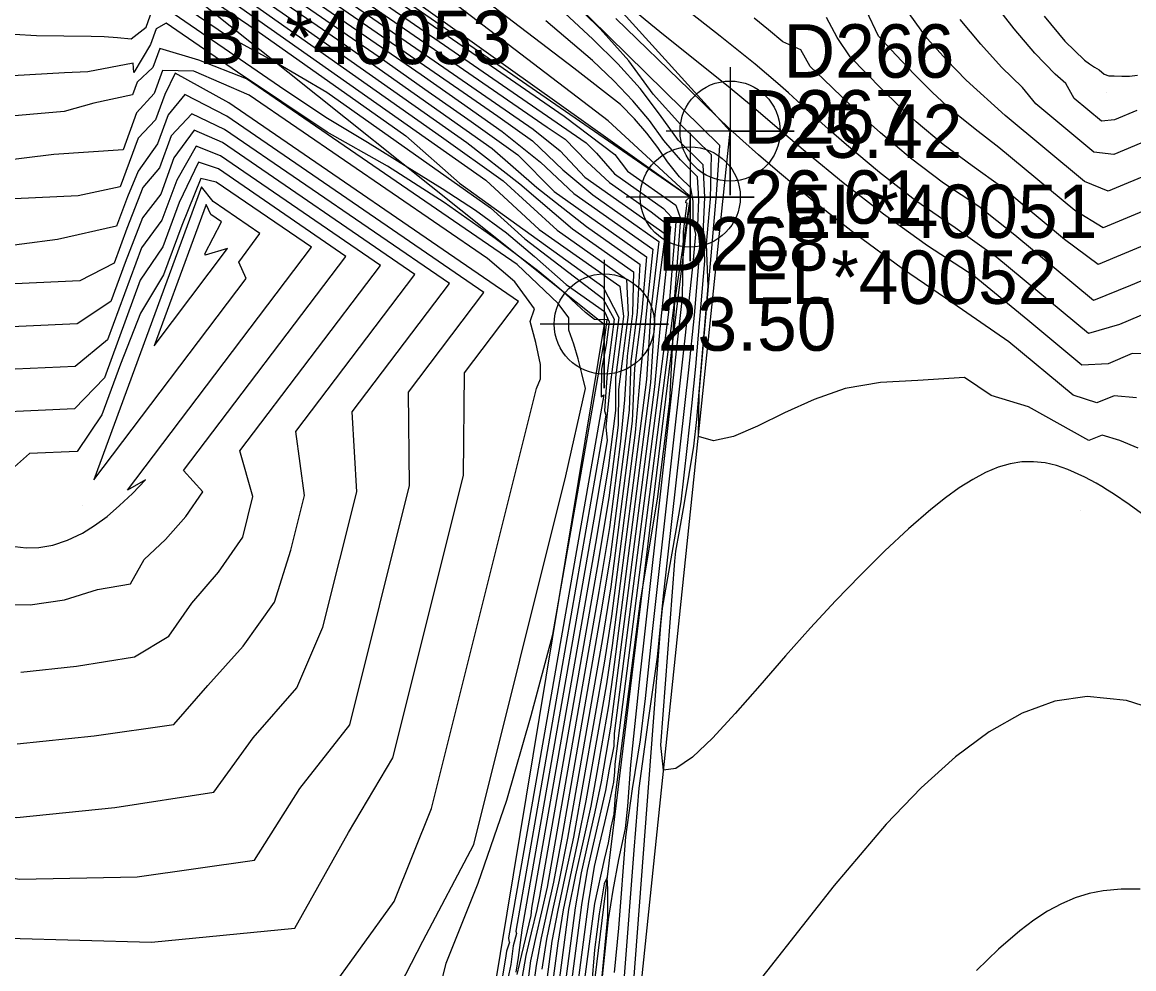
# Model space of a CAD drawing. Extents: x 2356077 to 2359823, y 225951 to 227822.
# Drawn here: x 2356704.3 to 2356756.3, y 227103.7 to 227148 of the extents above; entities that cross this region are included whole.
import ezdxf

# ---------------------------------------------------------------- set-up
doc = ezdxf.new("R2010")
doc.units = 0
for name, color, linetype in [('DTM Contours Major', 7, 'Continuous'), ('DTM Contours Minor', 7, 'Continuous'), ('Exist DTM Breakline', 7, 'Continuous'), ('Exist DTM Breakline Cogo Comment', 7, 'Continuous'), ('Exist DTM Breakline Cogo Elevation', 7, 'Continuous'), ('Exist DTM Breakline Cogo Number', 7, 'Continuous'), ('Exist DTM Breakline Cogo Point CELL', 7, 'Continuous'), ('PH Exist DTM Point', 7, 'Continuous')]:
    doc.layers.add(name, color=color, linetype=linetype)

msp = doc.modelspace()

# ---------------------------------------------------------------- linework, layer by layer
at = {"layer": 'DTM Contours Major'}
for points in [[(2356689.58, 227176.498), (2356705.94, 227160.458), (2356706.781, 227159.71), (2356707.902, 227158.511), (2356710.42, 227155.964), (2356711.389, 227155.161), (2356728.852, 227143.103), (2356729.704, 227142.548), (2356730.709, 227141.505), (2356731.775, 227140.519), (2356733.719, 227139.148), (2356734.635, 227138.443), (2356734.128, 227133.673), (2356733.873, 227130.956), (2356731.825, 227115.038), (2356731.377, 227112.481), (2356731.089, 227111.075), (2356730.763, 227109.63), (2356730.453, 227108.22), (2356730.159, 227106.588), (2356729.055, 227098.166)], [(2356703.884, 227159.644), (2356705.5, 227158.041), (2356707.135, 227156.48), (2356710.394, 227153.183), (2356719.047, 227147.205), (2356721.417, 227145.54), (2356726.288, 227142.107), (2356728.37, 227140.282), (2356730.69, 227138.461), (2356733.199, 227136.692), (2356733.074, 227134.447), (2356732.778, 227132.145), (2356732.687, 227129.873), (2356731.801, 227122.986), (2356731.359, 227120.285), (2356729.521, 227109.791), (2356729.155, 227107.793), (2356728.854, 227106.462), (2356728.574, 227105.184), (2356728.339, 227103.895), (2356728.036, 227101.585)], [(2356757.078, 227134.476), (2356755.635, 227133.874), (2356754.183, 227133.456), (2356749.901, 227137.013), (2356747.945, 227138.391), (2356746.106, 227139.666), (2356744.4, 227140.982), (2356742.857, 227142.273), (2356742.267, 227142.79), (2356741.168, 227143.778), (2356740.142, 227144.706), (2356739.645, 227145.147), (2356739.115, 227145.606), (2356738.585, 227146.052), (2356738.051, 227146.491), (2356736.957, 227147.369), (2356733.293, 227150.252)], [(2356711.185, 227149.234), (2356713.894, 227147.378), (2356714.967, 227146.783), (2356716.204, 227146.123), (2356718.54, 227144.747), (2356726.21, 227139.339), (2356727.813, 227137.89), (2356731.456, 227135.098), (2356731.985, 227134.119), (2356731.661, 227131.601), (2356731.541, 227129.841), (2356731.609, 227129.633), (2356729.498, 227117.561), (2356727.383, 227105.491), (2356727.424, 227105.389), (2356727.273, 227104.807), (2356727.159, 227103.938), (2356727.023, 227103.273)], [(2356732.717, 227100.704), (2356734.17, 227119.803), (2356734.254, 227120.602), (2356734.705, 227123.173), (2356735.12, 227125.58), (2356735.408, 227128.076), (2356735.631, 227130.066), (2356735.806, 227131.913), (2356736.236, 227136.857), (2356736.17, 227138.448), (2356736.237, 227139.838), (2356736.162, 227141.349), (2356735.003, 227142.488), (2356734.113, 227143.715), (2356733.209, 227144.911), (2356732.161, 227146.075), (2356730.988, 227147.228), (2356729.681, 227148.445)], [(2356757.114, 227142.554), (2356755.378, 227141.83), (2356754.445, 227141.934), (2356751.716, 227144.202), (2356751.092, 227144.965), (2356750.113, 227145.918), (2356749.148, 227146.988), (2356748.176, 227148.138)], [(2356727.514, 227134.949), (2356713.962, 227144.238), (2356711.453, 227145.629), (2356710.96, 227144.639), (2356710.524, 227143.454), (2356709.717, 227142.588), (2356708.879, 227140.31), (2356706.911, 227139.891), (2356699.9, 227139.569)], [(2356719.437, 227137.064), (2356713.471, 227141.153), (2356712.535, 227141.466), (2356711.641, 227139.578), (2356710.879, 227137.504), (2356709.818, 227135.948), (2356708.14, 227131.385), (2356706.743, 227129.925), (2356701.28, 227129.674)], [(2356703.013, 227120.777), (2356704.657, 227120.762), (2356706.273, 227120.992), (2356707.821, 227121.482), (2356709.366, 227121.748), (2356709.994, 227122.885), (2356710.992, 227123.819), (2356711.942, 227124.886), (2356712.746, 227126.046), (2356711.844, 227127.043), (2356719.437, 227137.064)], [(2356676.98, 227110.846), (2356682.545, 227108.733), (2356703.639, 227105.161), (2356710.334, 227104.985), (2356717.042, 227105.634), (2356719.566, 227110.111), (2356721.634, 227113.6), (2356724.941, 227126.813), (2356724.992, 227131.621), (2356727.514, 227134.949)], [(2356757.779, 227115.702), (2356755.96, 227116.29), (2356754.124, 227116.473), (2356752.616, 227116.251), (2356751.089, 227115.695), (2356749.539, 227114.823), (2356747.964, 227113.655), (2356746.358, 227112.207), (2356744.72, 227110.497), (2356742.293, 227107.63), (2356737.627, 227101.704)]]:
    msp.add_lwpolyline(points, dxfattribs=at)
at = {"layer": 'DTM Contours Minor'}
for points in [[(2356659.971, 227173.669), (2356685.831, 227180.975), (2356705.031, 227162.149), (2356708.556, 227158.946), (2356709.004, 227158.6), (2356709.559, 227157.957), (2356710.905, 227156.596), (2356711.514, 227156.142), (2356729.646, 227143.622), (2356732.019, 227141.822), (2356732.615, 227141.055), (2356734.881, 227139.458), (2356735.103, 227138.828), (2356734.783, 227134.779), (2356732.023, 227113.314), (2356732.006, 227112.941), (2356731.965, 227112.471), (2356731.774, 227111.585), (2356731.542, 227110.583), (2356731.289, 227109.538), (2356731.049, 227108.512), (2356730.783, 227106.876), (2356729.739, 227098.907)], [(2356685.649, 227180.364), (2356689.292, 227176.803), (2356692.784, 227173.758), (2356696.661, 227170.083), (2356707.412, 227159.541), (2356707.996, 227159.102), (2356708.776, 227158.188), (2356710.659, 227156.284), (2356711.452, 227155.651), (2356730.68, 227142.374), (2356731.165, 227141.883), (2356732.008, 227140.919), (2356734.305, 227139.299), (2356734.875, 227138.683), (2356734.532, 227134.45), (2356731.997, 227114.739), (2356731.969, 227114.151), (2356731.759, 227113.08), (2356731.583, 227112.078), (2356731.006, 227109.564), (2356730.731, 227108.338), (2356730.47, 227106.724), (2356729.313, 227097.881)], [(2356689.427, 227176.122), (2356704.815, 227161.033), (2356705.798, 227160.131), (2356707.092, 227158.769), (2356710.142, 227155.684), (2356711.23, 227154.737), (2356728.209, 227143.01), (2356729.472, 227142.007), (2356730.625, 227140.765), (2356734.373, 227138.122), (2356733.9, 227134.358), (2356733.689, 227131.156), (2356731.931, 227117.484), (2356731.724, 227116.041), (2356731.176, 227112.918), (2356730.898, 227111.349), (2356730.534, 227109.715), (2356730.188, 227108.127), (2356729.855, 227106.506), (2356728.815, 227098.577)], [(2356731.322, 227102.18), (2356731.731, 227106.046), (2356731.944, 227107.409), (2356732.216, 227108.847), (2356732.516, 227110.299), (2356732.631, 227111.347), (2356732.778, 227113.283), (2356733.211, 227117.438), (2356735.195, 227135.146), (2356735.234, 227138.221), (2356735.412, 227139.559), (2356735.339, 227139.564), (2356735.358, 227139.684), (2356735.56, 227139.857), (2356735.49, 227139.926), (2356731.715, 227143.4), (2356712.992, 227157.701), (2356712.174, 227158.336), (2356709.213, 227160.68), (2356707.843, 227161.836), (2356704.388, 227164.512), (2356702.341, 227166.154)], [(2356702.886, 227164.689), (2356705.246, 227162.604), (2356709.53, 227158.535), (2356709.997, 227158.112), (2356710.418, 227157.762), (2356710.781, 227157.283), (2356711.067, 227156.993), (2356711.054, 227156.737), (2356735.541, 227139.828), (2356734.814, 227134.951), (2356734.586, 227130.29), (2356734.011, 227125.698), (2356733.215, 227120.954), (2356732.045, 227111.85), (2356731.971, 227110.969), (2356731.837, 227110.365), (2356731.716, 227109.619), (2356731.529, 227108.846), (2356731.065, 227106.786), (2356729.982, 227098.527)], [(2356703.74, 227161.561), (2356704.874, 227160.479), (2356706.277, 227159.032), (2356709.847, 227155.42), (2356711.04, 227154.335), (2356724.93, 227144.744), (2356726.551, 227143.614), (2356728.177, 227142.468), (2356729.588, 227141.117), (2356730.995, 227139.939), (2356734.086, 227137.76), (2356733.712, 227134.526), (2356733.499, 227131.308), (2356731.898, 227118.851), (2356731.626, 227117.067), (2356730.666, 227111.586), (2356730.314, 227109.808), (2356729.928, 227108.044), (2356729.601, 227106.491), (2356729.356, 227104.938), (2356728.579, 227099.039)], [(2356703.148, 227161.017), (2356704.674, 227159.464), (2356706.204, 227157.968), (2356707.734, 227156.435), (2356709.186, 227154.966), (2356710.614, 227153.562), (2356720.994, 227146.394), (2356723.138, 227144.892), (2356725.299, 227143.368), (2356727.486, 227141.807), (2356729.18, 227140.09), (2356733.499, 227137.045), (2356733.29, 227134.498), (2356732.948, 227131.839), (2356732.83, 227129.358), (2356731.833, 227121.602), (2356731.445, 227119.192), (2356729.809, 227109.852), (2356729.414, 227107.881), (2356729.105, 227106.471), (2356728.819, 227105.113), (2356728.609, 227103.719)], [(2356704.009, 227160.749), (2356705.451, 227159.303), (2356709.532, 227155.178), (2356710.832, 227153.945), (2356722.956, 227145.573), (2356724.853, 227144.247), (2356726.753, 227142.908), (2356728.543, 227141.469), (2356730.097, 227140.008), (2356733.795, 227137.401), (2356733.504, 227134.532), (2356733.213, 227131.471), (2356732.971, 227128.829), (2356731.865, 227120.223), (2356731.534, 227118.118), (2356730.092, 227109.891), (2356729.671, 227107.963), (2356729.354, 227106.481), (2356729.073, 227105.02), (2356728.525, 227100.841)], [(2356703.071, 227159.845), (2356704.775, 227158.135), (2356706.495, 227156.486), (2356708.325, 227154.714), (2356710.162, 227152.856), (2356711.278, 227152.036), (2356717.11, 227148.009), (2356725.093, 227142.385), (2356727.573, 227140.455), (2356730.035, 227138.358), (2356732.891, 227136.345), (2356732.857, 227134.388), (2356732.601, 227132.398), (2356732.476, 227130.352), (2356732.287, 227128.395), (2356731.77, 227124.375), (2356731.276, 227121.39), (2356728.851, 227107.546), (2356728.329, 227105.25), (2356728.076, 227104.1), (2356727.791, 227101.955)], [(2356703.228, 227158.399), (2356705.197, 227156.49), (2356707.225, 227154.643), (2356709.718, 227152.182), (2356710.32, 227151.63), (2356713.1, 227149.71), (2356725.99, 227140.623), (2356728.483, 227138.323), (2356732.25, 227135.668), (2356732.421, 227134.255), (2356732.053, 227131.394), (2356732.056, 227129.853), (2356731.709, 227127.157), (2356731.115, 227123.633), (2356728.126, 227106.57), (2356728.09, 227106.234), (2356727.653, 227104.408), (2356727.433, 227103.465)], [(2356704.019, 227158.255), (2356705.844, 227156.49), (2356707.718, 227154.767), (2356709.905, 227152.555), (2356710.772, 227151.852), (2356715.161, 227148.821), (2356723.915, 227142.65), (2356726.8, 227140.595), (2356729.33, 227138.291), (2356732.575, 227136.003), (2356732.639, 227134.323), (2356732.422, 227132.636), (2356732.2, 227130.827), (2356732.177, 227129.166), (2356731.74, 227125.768), (2356731.195, 227122.51), (2356728.499, 227107.12), (2356728.375, 227106.51), (2356728.112, 227105.414), (2356727.865, 227104.357), (2356727.672, 227103.285)], [(2356703.343, 227158.07), (2356706.082, 227155.276), (2356707.978, 227153.28), (2356709.336, 227151.826), (2356709.98, 227151.087), (2356709.923, 227151.024), (2356710.002, 227151.016), (2356710.002, 227151.022), (2356710.02, 227151.045), (2356710.106, 227150.987), (2356711.426, 227150.253), (2356715.279, 227147.61), (2356722.247, 227142.697), (2356724.761, 227140.48), (2356731.462, 227135.659), (2356732.206, 227134.21), (2356731.783, 227130.921), (2356731.601, 227129.083), (2356731.666, 227128.445), (2356731.037, 227124.767), (2356727.689, 227105.655), (2356727.618, 227105.2), (2356727.494, 227104.255), (2356727.386, 227103.572)], [(2356732.006, 227103.566), (2356732.213, 227105.631), (2356732.539, 227109.908), (2356732.855, 227112.16), (2356733.219, 227114.446), (2356733.452, 227116.377), (2356733.778, 227119.51), (2356735.332, 227133.377), (2356735.686, 227136.724), (2356735.806, 227138.109), (2356735.682, 227138.632), (2356735.682, 227139.652), (2356735.585, 227140.263), (2356735.049, 227140.789), (2356734.492, 227141.484), (2356734.04, 227142.153), (2356733.522, 227142.819), (2356732.937, 227143.49), (2356732.283, 227144.173), (2356730.097, 227145.866), (2356717.894, 227155.187)], [(2356710.599, 227148.951), (2356716.58, 227144.852), (2356718.571, 227143.521), (2356720.446, 227142.398), (2356722.301, 227141.259), (2356723.94, 227140.244), (2356725.504, 227139.224), (2356726.956, 227138.17), (2356728.258, 227137.049), (2356729.738, 227135.745), (2356731.534, 227134.479), (2356731.759, 227133.995), (2356731.622, 227132.929), (2356731.398, 227131.783), (2356731.379, 227130.488), (2356731.504, 227130.592), (2356727.053, 227105.187), (2356727.07, 227105.049), (2356727.09, 227104.983), (2356726.947, 227104.558), (2356726.904, 227104.228), (2356726.585, 227102.303)], [(2356756.842, 227124.903), (2356756.085, 227125.46), (2356755.36, 227125.954), (2356755.083, 227126.131), (2356754.811, 227126.298), (2356754.543, 227126.454), (2356754.278, 227126.6), (2356754.016, 227126.736), (2356753.22, 227127.093), (2356752.687, 227127.274), (2356752.155, 227127.398), (2356751.619, 227127.458), (2356751.075, 227127.448), (2356750.519, 227127.361), (2356749.954, 227127.194), (2356749.371, 227126.948), (2356748.768, 227126.625), (2356748.141, 227126.228), (2356747.49, 227125.76), (2356746.81, 227125.222), (2356745.757, 227124.315), (2356744.654, 227123.285), (2356743.513, 227122.155), (2356742.35, 227120.945), (2356741.179, 227119.678), (2356740.014, 227118.374), (2356738.803, 227116.984), (2356737.65, 227115.67), (2356736.589, 227114.524), (2356735.655, 227113.64), (2356734.882, 227113.11), (2356734.304, 227113.027), (2356734.182, 227114.197), (2356734.836, 227122.798), (2356734.882, 227123.264), (2356735.043, 227124.204), (2356735.279, 227125.535), (2356735.507, 227126.861), (2356735.723, 227128.182), (2356735.86, 227129.435), (2356736.398, 227135.659), (2356736.314, 227137.635), (2356736.499, 227139.758), (2356736.54, 227141.805), (2356735.106, 227143.214), (2356733.811, 227144.647), (2356732.674, 227146.204), (2356731.344, 227147.705), (2356729.865, 227149.159)], [(2356756.51, 227128.083), (2356755.657, 227128.442), (2356754.824, 227128.697), (2356754.21, 227128.441), (2356751.381, 227130.031), (2356749.628, 227130.56), (2356748.38, 227131.389), (2356746.201, 227131.259), (2356744.461, 227131.164), (2356742.799, 227130.877), (2356741.344, 227130.373), (2356739.963, 227129.74), (2356738.693, 227129.116), (2356737.573, 227128.635), (2356736.639, 227128.433), (2356735.931, 227128.643), (2356735.974, 227130.624), (2356736.786, 227139.962), (2356736.929, 227142.249), (2356730.004, 227149.054)], [(2356756.448, 227143.889), (2356755.411, 227143.456), (2356754.795, 227143.383), (2356753.512, 227144.449), (2356753.123, 227145.148), (2356752.629, 227145.584), (2356751.679, 227146.562), (2356750.712, 227147.713), (2356749.707, 227148.985)], [(2356703.909, 227147.453), (2356704.96, 227147.395), (2356707.519, 227147.368), (2356708.133, 227147.345), (2356708.757, 227147.307), (2356709.393, 227147.245), (2356710.085, 227147.793), (2356710.375, 227148.581)], [(2356757.532, 227132.492), (2356756.235, 227132.512), (2356755.105, 227132.04), (2356753.881, 227131.968), (2356751.348, 227134.072), (2356748.833, 227136.134), (2356746.652, 227137.556), (2356744.593, 227139.04), (2356742.707, 227140.505), (2356741.042, 227141.87), (2356739.829, 227142.898), (2356738.413, 227144.102), (2356737.413, 227144.928), (2356735.996, 227146.07), (2356734.385, 227147.362), (2356733.705, 227147.916), (2356732.997, 227148.502)], [(2356761.637, 227141.217), (2356754.878, 227138.395), (2356753.541, 227139.207), (2356749.992, 227142.155), (2356748.88, 227143.008), (2356747.771, 227143.907), (2356746.884, 227144.728), (2356746.03, 227145.588), (2356745.194, 227146.472), (2356744.357, 227147.365), (2356743.776, 227148.576)], [(2356766.352, 227144.799), (2356755.113, 227140.106), (2356753.993, 227140.571), (2356750.284, 227143.652), (2356748.465, 227145.304), (2356747.543, 227146.253), (2356746.635, 227147.256), (2356745.803, 227148.42)], [(2356752.111, 227148.305), (2356753.073, 227147.137), (2356753.999, 227146.242), (2356754.23, 227146.069), (2356754.461, 227145.917), (2356754.692, 227145.789), (2356754.915, 227145.582), (2356755.142, 227145.508), (2356755.389, 227145.515), (2356755.748, 227145.497), (2356756.108, 227145.498), (2356756.476, 227145.545)], [(2356723.093, 227099.861), (2356724.129, 227104.003), (2356725.622, 227107.74), (2356726.967, 227111.626), (2356728.115, 227115.58), (2356729.129, 227119.375), (2356731.542, 227133.154), (2356731.663, 227134.094), (2356731.067, 227134.116), (2356730.655, 227134.434), (2356730.238, 227134.817), (2356729.715, 227135.312), (2356729.103, 227135.832), (2356728.399, 227136.395), (2356726.419, 227137.899), (2356724.043, 227139.576), (2356721.385, 227141.285), (2356718.559, 227142.88), (2356714.365, 227145.686), (2356711.025, 227147.975), (2356710.56, 227147.701), (2356710.294, 227146.978), (2356709.521, 227145.665), (2356709.482, 227146.097), (2356707.356, 227145.693), (2356706.273, 227145.653), (2356703.839, 227145.505)], [(2356732.482, 227103.393), (2356732.93, 227109.279), (2356733.154, 227112.178), (2356733.577, 227115.251), (2356734.026, 227118.314), (2356734.301, 227121.186), (2356735.485, 227131.756), (2356735.745, 227134.31), (2356736.02, 227137.474), (2356735.913, 227138.497), (2356735.959, 227139.744), (2356735.893, 227140.787), (2356735.094, 227141.572), (2356734.312, 227142.49), (2356733.641, 227143.419), (2356732.861, 227144.344), (2356731.973, 227145.278), (2356730.978, 227146.23), (2356728.8, 227148.087)], [(2356756.434, 227130.438), (2356755.386, 227130.544), (2356754.578, 227130.207), (2356753.465, 227130.574), (2356750.466, 227133.065), (2356747.844, 227134.866), (2356745.477, 227136.483), (2356743.288, 227138.1), (2356741.348, 227139.621), (2356739.627, 227141.044), (2356738.739, 227141.809), (2356738.012, 227142.46), (2356737.392, 227143.036), (2356736.828, 227143.572), (2356735.51, 227144.847), (2356732.072, 227148.19)], [(2356757.9, 227136.432), (2356756.159, 227135.705), (2356754.415, 227135.002), (2356750.744, 227138.053), (2356749.051, 227139.4), (2356747.402, 227140.486), (2356745.865, 227141.65), (2356744.456, 227142.842), (2356743.744, 227143.487), (2356743.068, 227144.122), (2356741.789, 227145.351), (2356741.171, 227145.94), (2356740.734, 227146.723), (2356739.891, 227147.092), (2356739.22, 227147.656), (2356738.539, 227148.204)], [(2356758.718, 227138.386), (2356754.646, 227136.686), (2356753.071, 227137.858), (2356750.126, 227140.305), (2356748.747, 227141.302), (2356747.384, 227142.296), (2356746.117, 227143.362), (2356745.304, 227144.114), (2356744.527, 227144.874), (2356743.031, 227146.39), (2356742.42, 227147.297), (2356741.922, 227148.236)], [(2356720.14, 227099.395), (2356723.033, 227105.025), (2356725.421, 227109.549), (2356729.736, 227126.789), (2356730.643, 227130.878), (2356730.484, 227131.586), (2356730.303, 227132.276), (2356730.101, 227132.948), (2356729.877, 227133.603), (2356729.875, 227134.183), (2356729.366, 227134.861), (2356727.454, 227136.688), (2356714.793, 227145.365), (2356712.554, 227146.243), (2356710.73, 227146.78), (2356710.408, 227145.905), (2356709.666, 227145.215), (2356709.448, 227144.623), (2356707.642, 227144.235), (2356706.252, 227143.844), (2356701.784, 227143.445)], [(2356718.541, 227102.523), (2356721.693, 227106.879), (2356723.443, 227111.236), (2356728.36, 227130.885), (2356728.545, 227131.334), (2356728.552, 227132.01), (2356728.333, 227133.038), (2356728.061, 227134.022), (2356728.262, 227134.608), (2356727.347, 227135.866), (2356726.062, 227136.957), (2356714.906, 227144.604), (2356712.317, 227145.721), (2356710.861, 227145.753), (2356710.469, 227144.688), (2356709.647, 227143.781), (2356709.011, 227142.051), (2356705.764, 227141.83), (2356700.075, 227141.12)], [(2356725.898, 227135.372), (2356713.864, 227143.621), (2356711.907, 227144.634), (2356711.12, 227143.691), (2356710.615, 227142.32), (2356709.71, 227141.048), (2356709.218, 227139.847), (2356708.711, 227138.469), (2356705.95, 227137.855), (2356697.584, 227136.762), (2356690.599, 227135.276), (2356684.577, 227134.96), (2356677.823, 227134.649), (2356673.074, 227135.427)], [(2356724.283, 227135.795), (2356713.765, 227143.004), (2356712.222, 227143.733), (2356711.265, 227142.703), (2356710.713, 227141.203), (2356709.943, 227140.283), (2356709.182, 227138.367), (2356708.587, 227136.748), (2356706.987, 227135.911), (2356686.004, 227134.946), (2356679.053, 227134.455), (2356674.219, 227133.035)], [(2356722.668, 227136.218), (2356713.667, 227142.387), (2356712.332, 227142.973), (2356711.394, 227141.671), (2356710.772, 227139.98), (2356709.921, 227138.868), (2356709.102, 227136.768), (2356708.435, 227134.953), (2356706.856, 227133.914), (2356689.796, 227133.129)], [(2356721.052, 227136.641), (2356713.569, 227141.77), (2356712.431, 227142.221), (2356711.52, 227140.631), (2356710.829, 227138.751), (2356709.869, 227137.46), (2356708.285, 227133.163), (2356706.768, 227131.918), (2356698.334, 227131.53)], [(2356717.821, 227137.486), (2356713.372, 227140.536), (2356712.65, 227140.702), (2356711.754, 227138.5), (2356710.908, 227136.202), (2356709.825, 227134.412), (2356708.883, 227132.023), (2356708.011, 227129.653), (2356706.866, 227127.939), (2356704.625, 227127.836), (2356703.93, 227127.213)], [(2356707.646, 227126.613), (2356714.779, 227136.027), (2356714.432, 227136.795), (2356715.406, 227138.129), (2356713.223, 227139.625), (2356712.688, 227140.321), (2356707.646, 227126.613)], [(2356710.46, 227132.881), (2356713.902, 227137.424), (2356712.849, 227137.114), (2356712.854, 227137.161), (2356712.843, 227137.189), (2356713.613, 227138.674), (2356713.117, 227139.014), (2356712.893, 227139.496), (2356710.46, 227132.881)], [(2356703.942, 227123.49), (2356704.479, 227123.422), (2356705.076, 227123.441), (2356705.722, 227123.558), (2356706.404, 227123.779), (2356707.109, 227124.115), (2356707.681, 227124.469), (2356708.261, 227124.899), (2356708.85, 227125.401), (2356709.448, 227125.973), (2356710.058, 227126.612), (2356709.214, 227126.127), (2356717.821, 227137.486)], [(2356704.221, 227117.617), (2356706.824, 227117.898), (2356709.55, 227118.332), (2356711.154, 227119.3), (2356712.221, 227120.835), (2356713.483, 227122.295), (2356714.615, 227123.932), (2356715.09, 227125.821), (2356714.473, 227127.959), (2356721.052, 227136.641)], [(2356675.92, 227121.255), (2356679.415, 227118.655), (2356683.457, 227116.27), (2356688.477, 227113.979), (2356693.811, 227112.539), (2356704.036, 227110.808), (2356708.629, 227111.282), (2356713.257, 227111.989), (2356715.099, 227114.534), (2356717.147, 227116.873), (2356718.363, 227119.712), (2356719.947, 227126.042), (2356719.733, 227129.79), (2356724.283, 227135.795)], [(2356704.063, 227114.265), (2356707.663, 227114.636), (2356711.392, 227115.162), (2356712.974, 227116.98), (2356714.635, 227118.823), (2356716.096, 227120.878), (2356716.865, 227123.321), (2356717.504, 227125.872), (2356717.103, 227128.874), (2356722.668, 227136.218)], [(2356676.901, 227115.977), (2356680.765, 227113.653), (2356686.273, 227111.089), (2356691.937, 227110), (2356704.163, 227107.929), (2356709.664, 227108.04), (2356715.161, 227108.81), (2356717.278, 227112.174), (2356719.619, 227115.14), (2356722.421, 227126.336), (2356722.362, 227130.705), (2356725.898, 227135.372)], [(2356731.411, 227103.226), (2356731.691, 227106.156), (2356731.703, 227107.461), (2356731.659, 227108.005), (2356731.522, 227107.71), (2356731.295, 227106.301), (2356731.075, 227104.624), (2356730.926, 227102.898)], [(2356756.6, 227107.465), (2356755.72, 227107.465), (2356754.877, 227107.387), (2356754.212, 227107.251), (2356753.561, 227107.046), (2356752.917, 227106.771), (2356752.274, 227106.425), (2356751.628, 227106.006), (2356750.971, 227105.512), (2356749.98, 227104.653), (2356748.95, 227103.653)]]:
    msp.add_lwpolyline(points, dxfattribs=at)
at = {"layer": 'Exist DTM Breakline'}
for points in [[(2356732.647, 227097.121), (2356737.418, 227142.921), (2356719.914, 227162.219), (2356687.802, 227185.182), (2356650.898, 227178.916), (2356619.351, 227161.312)], [(2356711.144, 227157.233), (2356735.55, 227139.84), (2356730.086, 227095.133)], [(2356710.017, 227151.057), (2356731.53, 227133.898), (2356724.538, 227091.617), (2356734.478, 227064.277)]]:
    msp.add_lwpolyline(points, dxfattribs=at)
at = {"layer": 'Exist DTM Breakline Cogo Point CELL'}
for points in [[(2356737.418, 227145.921), (2356737.418, 227139.921), (2356737.418, 227142.921), (2356740.418, 227142.921), (2356734.418, 227142.921)], [(2356735.55, 227142.84), (2356735.55, 227136.84), (2356735.55, 227139.84), (2356738.55, 227139.84), (2356732.55, 227139.84)], [(2356731.53, 227136.898), (2356731.53, 227130.898), (2356731.53, 227133.898), (2356734.53, 227133.898), (2356728.53, 227133.898)]]:
    msp.add_lwpolyline(points, dxfattribs=at)
for centre in [(2356737.418, 227142.921), (2356735.55, 227139.84), (2356731.53, 227133.898)]:
    msp.add_circle(centre, 2.344, dxfattribs=at)
at = {"layer": 'PH Exist DTM Point'}
for p, q in [((2356755.032, 227144.711), (2356755.032, 227144.711)), ((2356713.084, 227138.727), (2356713.084, 227138.727)), ((2356707.097, 227125.39), (2356707.097, 227125.39)), ((2356753.834, 227125.167), (2356753.834, 227125.167))]:
    msp.add_line(p, q, dxfattribs=at)

# ---------------------------------------------------------------- texts
at = {"layer": 'Exist DTM Breakline Cogo Comment'}
for s, p in [('BL*40053', (2356712.517, 227146.057)), ('EL*40051', (2356739.918, 227137.921)), ('EL*40052', (2356738.05, 227134.84))]:
    msp.add_text(s, height=2.5, dxfattribs=at).set_placement(p)
at = {"layer": 'Exist DTM Breakline Cogo Elevation'}
for s, p in [('25.42', (2356739.918, 227141.671)), ('26.61', (2356738.05, 227138.59)), ('23.50', (2356734.03, 227132.648))]:
    msp.add_text(s, height=2.5, dxfattribs=at).set_placement(p)
at = {"layer": 'Exist DTM Breakline Cogo Number'}
for s, p in [('D266', (2356739.918, 227145.421)), ('D267', (2356738.05, 227142.34)), ('D268', (2356734.03, 227136.398))]:
    msp.add_text(s, height=2.5, dxfattribs=at).set_placement(p)

doc.saveas('drawing.dxf')
